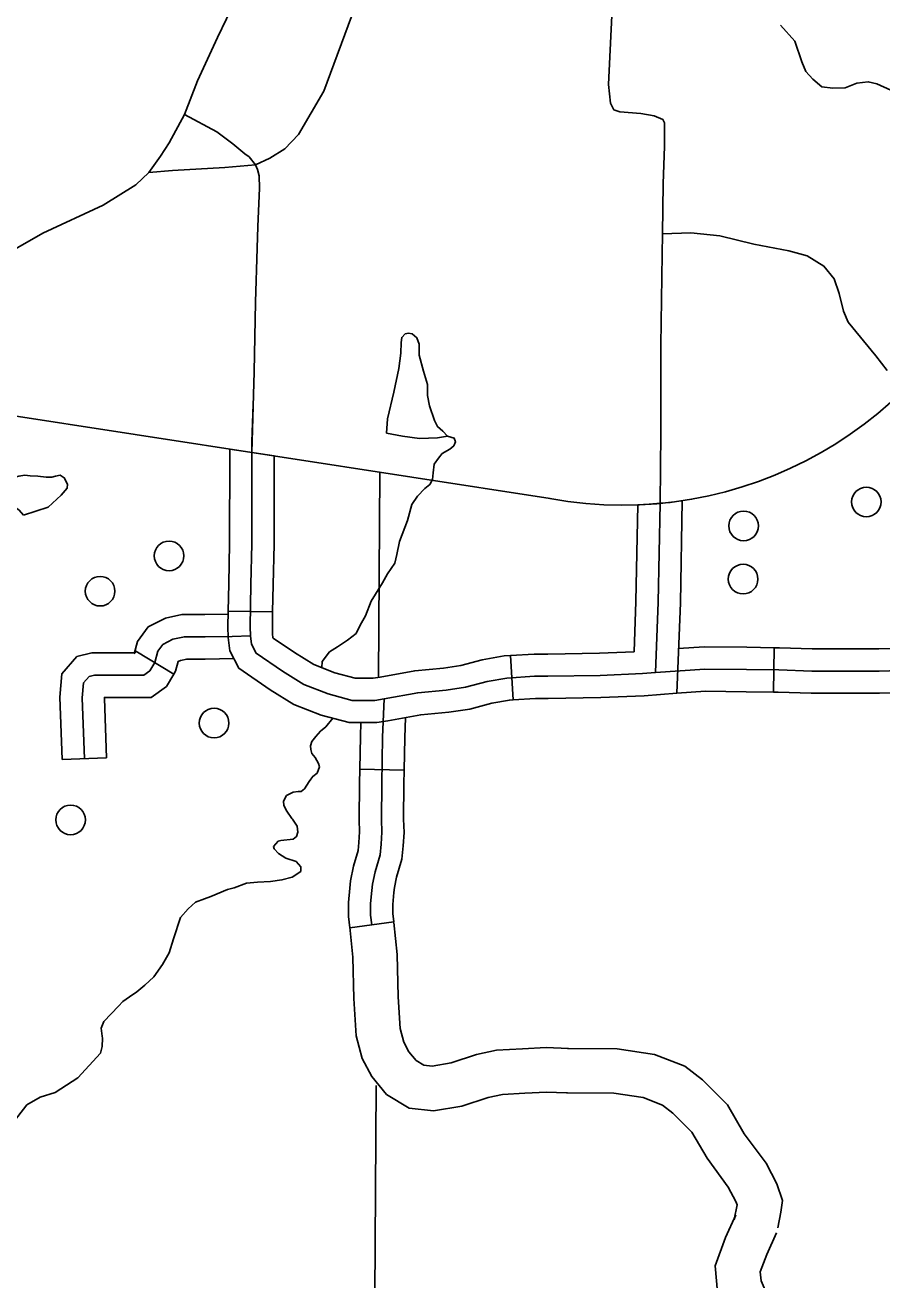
# Model space of a CAD drawing. Extents: x 22866 to 28196, y 1324810 to 1328105.
# Drawn here: x 25058.2 to 25127.6, y 1325806.5 to 1325908.2 of the extents above; entities that cross this region are included whole.
import ezdxf

# ---------------------------------------------------------------- set-up
doc = ezdxf.new("R2010")
doc.units = 0
for name, color, linetype in [('Level 31', 7, 'Continuous'), ('Level 32', 7, 'Continuous'), ('Level 35', 7, 'Continuous'), ('Level 46', 7, 'Continuous'), ('Level 5', 7, 'Continuous'), ('Level 56', 7, 'Continuous'), ('Level 63', 7, 'Continuous')]:
    doc.layers.add(name, color=color, linetype=linetype)

msp = doc.modelspace()

# ---------------------------------------------------------------- linework, layer by layer
at = {"layer": 'Level 31'}
for p, q in [((25078.26, 1325860.6), (25074.66, 1325860.67)), ((25074.66, 1325860.67), (25074.66, 1325860.67)), ((25078.26, 1325860.6), (25074.66, 1325860.67)), ((25074.66, 1325860.67), (25074.66, 1325860.67)), ((25074.66, 1325860.67), (25078.26, 1325860.6)), ((25078.26, 1325860.6), (25078.26, 1325860.6)), ((25078.26, 1325860.6), (25078.26, 1325860.6)), ((25097.76, 1325853.47), (25097.54, 1325857.06)), ((25097.54, 1325857.06), (25097.76, 1325853.47))]:
    msp.add_line(p, q, dxfattribs=at)
for points in [[(25078.56, 1325915.97), (25077.34, 1325913.97), (25075.25, 1325910.21), (25073.81, 1325907.16), (25072.17, 1325903.64)], [(25105.91, 1325901.3), (25105.64, 1325901.83), (25105.46, 1325903.36), (25105.74, 1325908.94), (25105.81, 1325912.09)], [(25072.17, 1325903.64), (25071.12, 1325900.91), (25069.89, 1325898.62), (25069.17, 1325897.53), (25068.24, 1325896.23), (25067.18, 1325895.21)], [(25071.12, 1325900.91), (25073.75, 1325899.51), (25075.05, 1325898.55), (25076.01, 1325897.73), (25076.35, 1325897.48)], [(25109.84, 1325891.25), (25109.91, 1325895.31), (25110.01, 1325898.36), (25110.01, 1325899.69), (25110.01, 1325900.24), (25109.88, 1325900.51), (25109.16, 1325900.82), (25108.1, 1325900.99), (25106.39, 1325901.13), (25105.91, 1325901.3)], [(25077.21, 1325894.95), (25077.17, 1325895.94), (25077.04, 1325896.46), (25076.87, 1325896.83), (25076.35, 1325897.48)], [(25076.87, 1325896.83), (25074.4, 1325896.63), (25070.16, 1325896.39), (25068.24, 1325896.23)], [(25050.03, 1325885.86), (25052.27, 1325887.09), (25053.74, 1325887.93), (25059.65, 1325891.31), (25064.54, 1325893.57), (25067.18, 1325895.21)], [(25077.21, 1325894.95), (25077.07, 1325891.84), (25077, 1325890.08)], [(25109.66, 1325869.39), (25109.7, 1325875.11), (25109.7, 1325882.23), (25109.81, 1325889.56), (25109.84, 1325891.25)], [(25124.88, 1325884.08), (25124.5, 1325884.97), (25124.16, 1325886.4), (25123.75, 1325887.6), (25122.93, 1325888.63), (25121.56, 1325889.45), (25120.09, 1325889.86), (25117.25, 1325890.41), (25114.48, 1325891.09), (25112.13, 1325891.33), (25109.84, 1325891.25)], [(25077, 1325890.08), (25076.88, 1325885.71), (25076.76, 1325880.05), (25076.57, 1325873.52)], [(25124.88, 1325884.08), (25127.13, 1325881.35), (25128.05, 1325880.18)], [(25074.66, 1325860.67), (25074.71, 1325862.87), (25074.78, 1325866.14), (25074.79, 1325873.31)], [(25074.66, 1325860.67), (25074.71, 1325862.87), (25074.78, 1325866.14), (25074.79, 1325873.31)], [(25074.79, 1325873.31), (25074.79, 1325873.78), (25078.39, 1325873.24)], [(25074.79, 1325873.31), (25074.79, 1325873.78), (25078.39, 1325873.24)], [(25078.39, 1325873.24), (25078.38, 1325866.1), (25078.31, 1325862.79), (25078.26, 1325860.6)], [(25078.39, 1325873.24), (25078.38, 1325866.1), (25078.31, 1325862.79), (25078.26, 1325860.6)], [(25107.54, 1325857.37), (25107.7, 1325861.44), (25107.85, 1325869.27), (25108.78, 1325869.32)], [(25108.78, 1325869.32), (25109.68, 1325869.4), (25110.46, 1325869.48), (25111.18, 1325869.57), (25111.45, 1325869.61)], [(25111.45, 1325869.61), (25111.3, 1325861.33), (25111.12, 1325856.65)], [(25085.15, 1325851.63), (25084.47, 1325851.63), (25082.19, 1325852.24), (25079.98, 1325853.1), (25078.07, 1325854.29), (25075.52, 1325856.03), (25074.8, 1325857.45), (25074.66, 1325858.52), (25074.64, 1325859.38), (25074.66, 1325860.67)], [(25078.26, 1325860.6), (25078.24, 1325859.39), (25078.25, 1325858.79), (25078.29, 1325858.53), (25078.31, 1325858.48), (25080.04, 1325857.31), (25081.6, 1325856.33), (25083.31, 1325855.67), (25084.94, 1325855.23), (25085.15, 1325855.23)], [(25085.15, 1325855.23), (25086.41, 1325855.23), (25086.98, 1325855.32), (25089.78, 1325855.83), (25092.1, 1325856.04), (25093.52, 1325856.25), (25095.24, 1325856.71), (25097.02, 1325857.03), (25097.54, 1325857.06)], [(25097.54, 1325857.06), (25099.44, 1325857.18), (25100.55, 1325857.18), (25104.75, 1325857.25), (25107.54, 1325857.37)], [(25111.12, 1325856.65), (25111.01, 1325854.02), (25108.35, 1325853.8), (25104.86, 1325853.65), (25100.58, 1325853.58), (25099.55, 1325853.58), (25097.76, 1325853.47)], [(25097.76, 1325853.47), (25097.45, 1325853.45), (25096.02, 1325853.19), (25094.25, 1325852.72), (25092.53, 1325852.46), (25090.26, 1325852.26), (25087.59, 1325851.77), (25086.7, 1325851.63), (25085.15, 1325851.63)]]:
    msp.add_lwpolyline(points, dxfattribs=at)
at = {"layer": 'Level 32'}
for p, q in [((25118.9, 1325857.7), (25118.85, 1325854.1)), ((25070.26, 1325855.55), (25067.17, 1325857.41)), ((25064.81, 1325848.76), (25061.21, 1325848.63)), ((25088.92, 1325847.77), (25085.32, 1325847.84)), ((25088.09, 1325835.47), (25084.52, 1325835))]:
    msp.add_line(p, q, dxfattribs=at)
for points in [[(25076.87, 1325896.83), (25078.03, 1325897.38), (25079.26, 1325898.13), (25080.35, 1325899.3), (25082.4, 1325902.82), (25084.93, 1325909.6), (25086.06, 1325912.5)], [(25076.59, 1325874.4), (25076.68, 1325877.41)], [(25076.54, 1325857.99), (25076.46, 1325858.66), (25076.44, 1325859.38), (25076.51, 1325862.83), (25076.58, 1325866.12), (25076.59, 1325874.4)], [(25109.65, 1325869.39), (25109.5, 1325861.38), (25109.28, 1325855.69)], [(25067.05, 1325857.2), (25067.31, 1325858.21), (25068.19, 1325859.38), (25069.59, 1325860.08), (25070.92, 1325860.38), (25072.78, 1325860.38), (25074.66, 1325860.41)], [(25067.83, 1325855.47), (25068.31, 1325855.81), (25068.72, 1325856.49), (25068.96, 1325857.42), (25069.37, 1325857.96), (25070.19, 1325858.38), (25071.12, 1325858.58), (25072.79, 1325858.58), (25074.98, 1325858.61), (25076.46, 1325858.66)], [(25086.55, 1325853.43), (25084.7, 1325853.43), (25082.75, 1325853.95), (25080.79, 1325854.71), (25079.06, 1325855.8), (25076.92, 1325857.25), (25076.54, 1325857.99)], [(25118.9, 1325857.7), (25116.67, 1325857.73), (25113.21, 1325857.77), (25111.15, 1325857.62)], [(25131.49, 1325857.72), (25127.38, 1325857.6), (25121.97, 1325857.6), (25119.32, 1325857.7), (25118.9, 1325857.7)], [(25061.21, 1325848.63), (25061.03, 1325853.68), (25061.19, 1325855.58), (25062.41, 1325856.99), (25063.63, 1325857.27), (25064.84, 1325857.27), (25066.63, 1325857.27), (25067.09, 1325857.27), (25067.17, 1325857.41)], [(25070.26, 1325855.55), (25070.4, 1325855.79), (25070.6, 1325856.57), (25070.8, 1325856.67), (25071.31, 1325856.78), (25072.81, 1325856.78), (25075.12, 1325856.82)], [(25109.28, 1325855.69), (25108.24, 1325855.6), (25104.8, 1325855.45), (25100.56, 1325855.38), (25099.49, 1325855.38), (25097.24, 1325855.24), (25095.63, 1325854.95), (25093.88, 1325854.49), (25092.31, 1325854.25), (25090.02, 1325854.04), (25087.29, 1325853.55), (25086.55, 1325853.43)], [(25119.27, 1325855.9), (25116.65, 1325855.93), (25113.27, 1325855.97), (25109.28, 1325855.69)], [(25136.66, 1325856.08), (25127.41, 1325855.8), (25121.94, 1325855.8), (25119.27, 1325855.9)], [(25063.01, 1325848.69), (25062.83, 1325853.64), (25062.94, 1325854.84), (25063.39, 1325855.36), (25063.84, 1325855.47), (25064.84, 1325855.47), (25066.63, 1325855.47), (25067.83, 1325855.47)], [(25064.81, 1325848.76), (25064.64, 1325853.59), (25064.64, 1325853.67), (25064.84, 1325853.67), (25066.63, 1325853.67), (25068.41, 1325853.67), (25069.66, 1325854.56), (25070.26, 1325855.55)], [(25086.3, 1325835.23), (25086.2, 1325836.03), (25086.2, 1325836.96), (25086.3, 1325838.03), (25086.35, 1325838.53), (25086.56, 1325839.54), (25086.97, 1325840.91), (25087.05, 1325841.76), (25087.1, 1325842.74), (25087.07, 1325843.77), (25087.1, 1325846.66), (25087.17, 1325850.44), (25087.29, 1325853.55)], [(25118.85, 1325854.1), (25116.63, 1325854.13), (25113.32, 1325854.17), (25111.01, 1325854)], [(25131.6, 1325854.12), (25127.44, 1325854), (25121.9, 1325854), (25119.22, 1325854.1), (25118.85, 1325854.1)], [(25085.32, 1325847.84), (25085.37, 1325850.49), (25085.41, 1325851.63)], [(25088.92, 1325847.77), (25088.97, 1325850.39), (25089.03, 1325852.04)], [(25084.52, 1325835), (25084.4, 1325835.91), (25084.4, 1325837.04), (25084.51, 1325838.21), (25084.57, 1325838.8), (25084.81, 1325839.98), (25085.19, 1325841.26), (25085.26, 1325841.9), (25085.3, 1325842.76), (25085.27, 1325843.75), (25085.3, 1325846.69), (25085.32, 1325847.84)], [(25088.09, 1325835.47), (25088, 1325836.15), (25088, 1325836.87), (25088.09, 1325837.86), (25088.13, 1325838.26), (25088.3, 1325839.1), (25088.74, 1325840.56), (25088.85, 1325841.63), (25088.91, 1325842.72), (25088.87, 1325843.79), (25088.9, 1325846.63), (25088.92, 1325847.77)]]:
    msp.add_lwpolyline(points, dxfattribs=at)
at = {"layer": 'Level 35'}
for points in [[(25128.35, 1325902.89), (25127.2, 1325903.41), (25126.52, 1325903.57), (25125.58, 1325903.46), (25124.64, 1325903.09), (25123.65, 1325903.04), (25122.76, 1325903.15), (25122.03, 1325903.78), (25121.45, 1325904.4), (25121.14, 1325905.19), (25120.56, 1325906.86), (25119.41, 1325908.17)], [(25092.42, 1325874.85), (25092.05, 1325875.26), (25091.63, 1325875.62), (25091.37, 1325876.12), (25090.98, 1325877.3), (25090.8, 1325878.14), (25090.8, 1325879.03), (25090.48, 1325880.12), (25090.14, 1325881.41), (25090.14, 1325882.3), (25089.94, 1325882.82), (25089.57, 1325883.13), (25089.26, 1325883.19), (25088.99, 1325883.13), (25088.73, 1325882.85), (25088.68, 1325882.43), (25088.66, 1325881.56), (25088.5, 1325880.33), (25088.08, 1325878.4), (25087.56, 1325876.25), (25087.5, 1325875.1)], [(25092.42, 1325874.85), (25091.63, 1325874.71), (25090.17, 1325874.66), (25088.79, 1325874.84), (25087.5, 1325875.1)], [(25088.55, 1325866.31), (25089.2, 1325868), (25089.54, 1325869.3), (25090.01, 1325869.98), (25090.59, 1325870.61), (25091.01, 1325870.93), (25091.22, 1325871.34), (25091.27, 1325871.87), (25091.35, 1325872.57), (25091.69, 1325873.07), (25092, 1325873.44), (25092.63, 1325873.78), (25092.94, 1325874.07), (25093.07, 1325874.38), (25092.97, 1325874.67), (25092.42, 1325874.85)], [(25058.09, 1325868.45), (25060.07, 1325869.1), (25061.12, 1325870.07), (25061.61, 1325870.62), (25061.64, 1325870.96), (25061.38, 1325871.48), (25061.06, 1325871.67), (25060.67, 1325871.61), (25060.38, 1325871.51), (25059.91, 1325871.51), (25059.23, 1325871.59), (25058.63, 1325871.64), (25058.19, 1325871.69), (25057.69, 1325871.61), (25056.96, 1325871.38), (25056.44, 1325870.75), (25056.33, 1325870.33), (25056.49, 1325869.83), (25056.96, 1325869.42), (25057.72, 1325868.84), (25058.08, 1325868.45)], [(25082.25, 1325856.08), (25082.28, 1325856.57), (25082.88, 1325857.36), (25083.51, 1325857.78), (25084.34, 1325858.3), (25085.02, 1325858.85), (25085.36, 1325859.53), (25085.78, 1325860.29), (25086.25, 1325861.47), (25087.17, 1325862.96), (25087.56, 1325863.69), (25088.16, 1325864.55), (25088.32, 1325865.26), (25088.55, 1325866.31)], [(25078.94, 1325842.06), (25079.93, 1325842.18), (25080.19, 1325842.39), (25080.3, 1325842.75), (25080.24, 1325843.23), (25079.88, 1325843.8), (25079.83, 1325843.85), (25079.41, 1325844.46), (25079.17, 1325844.9), (25079.15, 1325845.27), (25079.38, 1325845.71), (25079.93, 1325846), (25080.32, 1325846.03), (25080.58, 1325846.03), (25080.84, 1325846.26), (25081.21, 1325846.84), (25081.37, 1325847.05), (25081.52, 1325847.26), (25081.86, 1325847.54), (25082.05, 1325848.03), (25081.99, 1325848.32), (25081.71, 1325848.79), (25081.45, 1325849.11), (25081.37, 1325849.45), (25081.32, 1325849.74), (25081.45, 1325850.1), (25081.76, 1325850.49), (25082.15, 1325850.94), (25082.57, 1325851.28), (25083.14, 1325851.98)], [(25073.26, 1325837.53), (25074.6, 1325838.11), (25075.15, 1325838.24), (25076.14, 1325838.61), (25077.05, 1325838.68), (25078.1, 1325838.74), (25079.02, 1325838.87), (25079.85, 1325839.1), (25080.56, 1325839.57), (25080.56, 1325839.94), (25080.17, 1325840.38), (25079.33, 1325840.65), (25078.73, 1325841.01), (25078.39, 1325841.4), (25078.34, 1325841.59), (25078.7, 1325842.01), (25078.94, 1325842.06)], [(25064.31, 1325824.82), (25064.46, 1325825.38), (25064.49, 1325826.06), (25064.46, 1325826.22), (25064.38, 1325826.87), (25064.59, 1325827.4), (25065.17, 1325828.02), (25065.79, 1325828.65), (25066.13, 1325829.02), (25066.68, 1325829.41), (25067.26, 1325829.8), (25067.91, 1325830.33), (25068.64, 1325831.03), (25069.35, 1325832.03), (25069.87, 1325832.97), (25070.24, 1325834.11), (25070.81, 1325835.83), (25071.41, 1325836.54), (25072.02, 1325837.06), (25072.74, 1325837.35), (25073.26, 1325837.53)], [(25043.89, 1325806.5), (25044.36, 1325807.49), (25045.02, 1325808.28), (25045.82, 1325809.27), (25046.27, 1325810.12), (25046.71, 1325810.92), (25047.63, 1325811.79), (25047.94, 1325812.58), (25048.2, 1325813.52), (25048.57, 1325813.99), (25048.99, 1325814.35), (25050.14, 1325814.35), (25051.18, 1325814.25), (25052.44, 1325814.51), (25053.8, 1325815.35), (25054.69, 1325816.29), (25055.58, 1325816.76), (25056.1, 1325817.65), (25056.88, 1325818.75), (25058.35, 1325820.63), (25059.44, 1325821.26), (25060.65, 1325821.63), (25062.48, 1325822.83), (25064.31, 1325824.82)]]:
    msp.add_lwpolyline(points, dxfattribs=at)
at = {"layer": 'Level 46'}
for p, q in [((25102.08, 1325821.62), (25102.15, 1325821.62)), ((25115.66, 1325811.35), (25115.78, 1325811.74))]:
    msp.add_line(p, q, dxfattribs=at)
for points in [[(25102.23, 1325825.21), (25100.43, 1325825.29), (25098.5, 1325825.18), (25096.41, 1325825.07), (25094.77, 1325824.71), (25092.74, 1325824.04), (25091.2, 1325823.79), (25090.51, 1325823.86), (25089.88, 1325824.25), (25089.3, 1325824.93), (25088.9, 1325825.72), (25088.59, 1325826.83), (25088.43, 1325829.41), (25088.36, 1325832.84), (25088.09, 1325835.42)], [(25084.51, 1325835.04), (25084.77, 1325832.61), (25084.83, 1325829.26), (25085.02, 1325826.23), (25085.53, 1325824.4), (25086.29, 1325822.93), (25087.49, 1325821.49), (25089.32, 1325820.37), (25091.3, 1325820.16), (25093.59, 1325820.53), (25095.72, 1325821.23), (25096.89, 1325821.49), (25098.7, 1325821.58), (25100.46, 1325821.68), (25102.08, 1325821.62)], [(25084.51, 1325835.04), (25084.77, 1325832.61), (25084.83, 1325829.26), (25085.02, 1325826.23), (25085.53, 1325824.4), (25086.29, 1325822.93), (25087.49, 1325821.49), (25089.32, 1325820.37), (25091.3, 1325820.16), (25093.59, 1325820.53), (25095.72, 1325821.23), (25096.89, 1325821.49), (25098.7, 1325821.58), (25100.46, 1325821.68), (25102.08, 1325821.62)], [(25119.19, 1325810.66), (25119.44, 1325811.93), (25119.58, 1325812.89), (25119.12, 1325814.25), (25118.24, 1325815.91), (25116.47, 1325818.3), (25115.1, 1325820.64), (25113.09, 1325822.66), (25111.67, 1325823.78), (25109.21, 1325824.73), (25106.18, 1325825.19), (25102.16, 1325825.22)], [(25102.15, 1325821.62), (25105.9, 1325821.6), (25108.28, 1325821.23), (25109.86, 1325820.62), (25110.69, 1325819.96), (25112.23, 1325818.42), (25113.46, 1325816.31), (25115.18, 1325813.98), (25115.8, 1325812.82), (25115.89, 1325812.55), (25115.89, 1325812.53), (25115.66, 1325811.35)], [(25102.15, 1325821.62), (25105.9, 1325821.6), (25108.28, 1325821.23), (25109.86, 1325820.62), (25110.69, 1325819.96), (25112.23, 1325818.42), (25113.46, 1325816.31), (25115.18, 1325813.98), (25115.8, 1325812.82), (25115.89, 1325812.55), (25115.89, 1325812.53), (25115.66, 1325811.35)], [(25115.78, 1325811.74), (25114.96, 1325809.88), (25114.11, 1325807.59), (25114.31, 1325805.46), (25115.92, 1325801.74), (25117.29, 1325798.27), (25117.56, 1325797.03), (25117.56, 1325794.31), (25117.8, 1325792.38), (25118.26, 1325791), (25119.15, 1325789.48), (25119.53, 1325788.39), (25119.48, 1325786.83), (25119.15, 1325784.17)], [(25115.78, 1325811.74), (25114.96, 1325809.88), (25114.11, 1325807.59), (25114.31, 1325805.46), (25115.92, 1325801.74), (25117.29, 1325798.27), (25117.56, 1325797.03), (25117.56, 1325794.31), (25117.8, 1325792.38), (25118.26, 1325791), (25119.15, 1325789.48), (25119.53, 1325788.39), (25119.48, 1325786.83), (25119.15, 1325784.17)], [(25122.72, 1325783.72), (25123.07, 1325786.54), (25123.15, 1325788.94), (25122.44, 1325791), (25121.55, 1325792.5), (25121.33, 1325793.17), (25121.16, 1325794.53), (25121.16, 1325797.42), (25120.75, 1325799.32), (25119.25, 1325803.11), (25117.84, 1325806.37), (25117.77, 1325807.11), (25118.29, 1325808.52), (25119.07, 1325810.28)]]:
    msp.add_lwpolyline(points, dxfattribs=at)
at = {"layer": 'Level 5'}
for points in [[(25086.85, 1325855.3), (25086.96, 1325871.91)], [(25086.25, 1325758.19), (25086.65, 1325822.22)]]:
    msp.add_lwpolyline(points, dxfattribs=at)
at = {"layer": 'Level 56'}
for centre in [(25126.36, 1325869.51), (25116.42, 1325867.57), (25069.87, 1325865.14), (25116.38, 1325863.26), (25064.29, 1325862.28), (25073.52, 1325851.59), (25061.9, 1325843.74)]:
    msp.add_circle(centre, 1.2, dxfattribs=at)
at = {"layer": 'Level 63'}
msp.add_line((25030.17, 1325880.69), (25100.74, 1325869.78), dxfattribs=at)
msp.add_arc((25106.6, 1325901.74), 32.49, 259.5964, 60.0163, dxfattribs=at)

doc.saveas('drawing.dxf')
